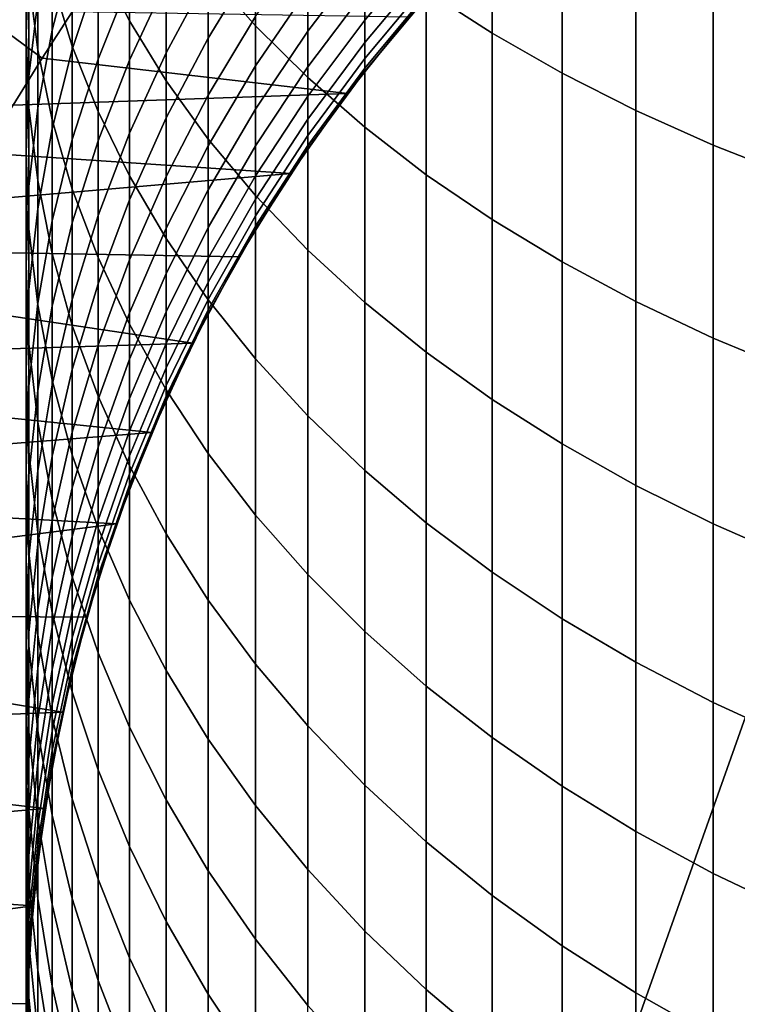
# Model space of a CAD drawing. Header units: metres. Extents: x -109 to 109, y -100 to 58.
# Tile 370 of 642: x -10.29 to -5.67, y -12.49 to -6.15. Entities that reach past the tile are written whole.
import ezdxf

# ---------------------------------------------------------------- set-up
doc = ezdxf.new("R2010")
doc.units = ezdxf.units.M
doc.layers.add('solid_21_062_100_XXX', color=7, linetype='CONTINUOUS')

msp = doc.modelspace()

# ---------------------------------------------------------------- linework, layer by layer
at = {"layer": 'solid_21_062_100_XXX'}
for points in [[(-23.175426, -0.972689, -20.220478), (-2.212826, -1.049087, -20.43038), (-9.679617, -22.091299, -20.355614), (-17.148014, -22.086779, -20.280832)], [(-2.212826, -1.049087, -20.43038), (-2.212831, -11.565833, -20.43038), (-9.679617, -22.091299, -20.355614)], [(-9.583917, -5.114296, 201.247864), (-9.785889, -4.738448, 200.799194), (-9.785889, -5.758689, 199.90593), (-9.583917, -6.153769, 200.337753)], [(-8.771758, -5.050343, 203.435928), (-9.075924, -4.722411, 203.007782), (-9.075924, -5.839101, 202.113113), (-8.771758, -6.185414, 202.52652)], [(-7.247845, -4.990868, 205.889282), (-7.672235, -4.732617, 205.519745), (-7.672235, -5.958977, 204.622223), (-7.247845, -6.233117, 204.980133)], [(-10.25, -5.430554, 195.92836), (-10.231299, -4.97456, 195.509933), (-10.231299, -5.763631, 194.611404), (-10.25, -6.23746, 195.009521)], [(-9.952153, -5.356099, 199.465881), (-10.082104, -4.947466, 199.019226), (-10.082104, -5.889789, 198.11853), (-9.952153, -6.317534, 198.546906)], [(-6.797007, -5.23397, 206.237152), (-7.247845, -4.990868, 205.889282), (-7.247845, -6.233117, 204.980133), (-6.797007, -6.491176, 205.317062)], [(-10.175266, -5.457281, 197.685379), (-10.231299, -5.021587, 197.249039), (-10.231299, -5.886548, 196.346786), (-10.175266, -6.340878, 196.763687)], [(-10.082104, -5.538353, 192.930664), (-9.952153, -5.058305, 192.561844), (-9.952153, -5.718574, 191.66246), (-10.082104, -6.214268, 192.009979)], [(-8.435585, -5.366509, 203.848709), (-8.771758, -5.050343, 203.435928), (-8.771758, -6.185414, 202.52652), (-8.435585, -6.519302, 202.92511)], [(-9.346973, -5.481627, 201.686371), (-9.583917, -5.114296, 201.247864), (-9.583917, -6.153769, 200.337753), (-9.346973, -6.539896, 200.759811)], [(-9.952153, -5.718574, 191.66246), (-9.785889, -5.230209, 191.320099), (-9.785889, -5.836095, 190.414398), (-9.952153, -6.338943, 190.735107)], [(-6.321368, -5.461035, 206.562073), (-6.797007, -5.23397, 206.237152), (-6.797007, -6.491176, 205.317062), (-6.321368, -6.732211, 205.631744)], [(-10.231299, -5.763631, 194.611404), (-10.175266, -5.291532, 194.214737), (-10.175266, -6.023748, 193.303589), (-10.231299, -6.512717, 193.67926)], [(-9.785889, -5.758689, 199.90593), (-9.952153, -5.356099, 199.465881), (-9.952153, -6.317534, 198.546906), (-9.785889, -6.738954, 198.968964)], [(-9.785889, -5.836095, 190.414398), (-9.583917, -5.342628, 190.099655), (-9.583917, -5.895119, 189.190201), (-9.785889, -6.401858, 189.483093)], [(-9.075924, -5.855642, 186.825912), (-8.771758, -5.36696, 186.597794), (-8.771758, -5.766526, 185.690628), (-9.075924, -6.264702, 185.897186)], [(-8.06863, -5.669755, 204.244629), (-8.435585, -5.366509, 203.848709), (-8.435585, -6.519302, 202.92511), (-8.06863, -6.839546, 203.307404)], [(-10.231299, -5.886548, 196.346786), (-10.25, -5.430554, 195.92836), (-10.25, -6.23746, 195.009521), (-10.231299, -6.711289, 195.407639)], [(-9.583917, -5.895119, 189.190201), (-9.346973, -5.399863, 188.903961), (-9.346973, -5.900091, 187.993149), (-9.583917, -6.407374, 188.257507)], [(-9.346973, -5.900091, 187.993149), (-9.075924, -5.406421, 187.735886), (-9.075924, -5.855642, 186.825912), (-9.346973, -6.360075, 187.061371)], [(-11.35683, -5.501204, 45.097431), (-11.755091, -6.161638, 45.097431), (-10.3325, -6.697587, 46.597431), (-10.147083, -6.394016, 46.597431)], [(-11.35683, -5.501204, 45.097431), (-10.147083, -6.394016, 46.597431), (-9.952835, -6.096189, 46.597431)], [(-10.082104, -5.889789, 198.11853), (-10.175266, -5.457281, 197.685379), (-10.175266, -6.340878, 196.763687), (-10.082104, -6.791886, 197.177551)], [(-9.075924, -5.839101, 202.113113), (-9.346973, -5.481627, 201.686371), (-9.346973, -6.539896, 200.759811), (-9.075924, -6.915662, 201.170532)], [(-8.435585, -5.949155, 183.671829), (-8.06863, -5.473571, 183.521729), (-8.06863, -5.738726, 182.612839), (-8.435585, -6.220409, 182.74202)], [(-8.06863, -5.963942, 181.693237), (-7.672235, -5.499596, 181.59021), (-7.672235, -5.680389, 180.682022), (-8.06863, -6.148791, 180.764679)], [(-5.822664, -5.671236, 206.862854), (-6.321368, -5.461035, 206.562073), (-6.321368, -6.732211, 205.631744), (-5.822664, -6.955345, 205.923065)], [(-10.175266, -6.023748, 193.303589), (-10.082104, -5.538353, 192.930664), (-10.082104, -6.214268, 192.009979), (-10.175266, -6.715483, 192.361343)], [(-8.771758, -6.126101, 184.766876), (-8.435585, -5.637562, 184.588898), (-8.435585, -5.949155, 183.671829), (-8.771758, -6.445, 183.828308)], [(-7.672235, -5.958977, 204.622223), (-8.06863, -5.669755, 204.244629), (-8.06863, -6.839546, 203.307404), (-7.672235, -7.144979, 203.672012)], [(-8.06863, -6.148791, 180.764679), (-7.672235, -5.680389, 180.682022), (-7.672235, -5.821357, 179.766815), (-8.06863, -6.292921, 179.828934)], [(-5.302712, -5.863805, 207.138412), (-5.822664, -5.671236, 206.862854), (-5.822664, -6.955345, 205.923065), (-5.302712, -7.159761, 206.189957)], [(-10.25, -6.23746, 195.009521), (-10.231299, -5.763631, 194.611404), (-10.231299, -6.512717, 193.67926), (-10.25, -7.003477, 194.05632)], [(-10.082104, -6.214268, 192.009979), (-9.952153, -5.718574, 191.66246), (-9.952153, -6.338943, 190.735107), (-10.082104, -6.849338, 191.060638)], [(-9.583917, -6.153769, 200.337753), (-9.785889, -5.758689, 199.90593), (-9.785889, -6.738954, 198.968964), (-9.583917, -7.152512, 199.383133)], [(-9.075924, -6.264702, 185.897186), (-8.771758, -5.766526, 185.690628), (-8.771758, -6.126101, 184.766876), (-9.075924, -6.632822, 184.951477)], [(-8.435585, -6.220409, 182.74202), (-8.06863, -5.738726, 182.612839), (-8.06863, -5.963942, 181.693237), (-8.435585, -6.450807, 181.80127)], [(-8.06863, -6.292921, 179.828934), (-7.672235, -5.821357, 179.766815), (-7.672235, -5.922228, 178.846313), (-8.06863, -6.396055, 178.887787)], [(-10.175266, -6.340878, 196.763687), (-10.231299, -5.886548, 196.346786), (-10.231299, -6.711289, 195.407639), (-10.175266, -7.183389, 195.804306)], [(-9.952153, -6.317534, 198.546906), (-10.082104, -5.889789, 198.11853), (-10.082104, -6.791886, 197.177551), (-9.952153, -7.237927, 197.586838)], [(-9.952153, -6.338943, 190.735107), (-9.785889, -5.836095, 190.414398), (-9.785889, -6.401858, 189.483093), (-9.952153, -6.91823, 189.781555)], [(-9.785889, -6.401858, 189.483093), (-9.583917, -5.895119, 189.190201), (-9.583917, -6.407374, 188.257507), (-9.785889, -6.926418, 188.527985)], [(-9.346973, -6.360075, 187.061371), (-9.075924, -5.855642, 186.825912), (-9.075924, -6.264702, 185.897186), (-9.346973, -6.778934, 186.110397)], [(-8.771758, -6.185414, 202.52652), (-9.075924, -5.839101, 202.113113), (-9.075924, -6.915662, 201.170532), (-8.771758, -7.279696, 201.568436)], [(-9.583917, -6.407374, 188.257507), (-9.346973, -5.900091, 187.993149), (-9.346973, -6.360075, 187.061371), (-9.583917, -6.878416, 187.303329)], [(-8.771758, -6.445, 183.828308), (-8.435585, -5.949155, 183.671829), (-8.435585, -6.220409, 182.74202), (-8.771758, -6.722614, 182.876709)], [(-8.06863, -6.396055, 178.887787), (-7.672235, -5.922228, 178.846313), (-7.672235, -5.982812, 177.922287), (-8.06863, -6.457998, 177.943039)], [(-7.247845, -6.233117, 204.980133), (-7.672235, -5.958977, 204.622223), (-7.672235, -7.144979, 203.672012), (-7.247845, -7.434485, 204.017624)], [(-10.231299, -6.512717, 193.67926), (-10.175266, -6.023748, 193.303589), (-10.175266, -6.715483, 192.361343), (-10.231299, -7.220389, 192.715317)], [(-8.435585, -6.450807, 181.80127), (-8.06863, -5.963942, 181.693237), (-8.06863, -6.148791, 180.764679), (-8.435585, -6.639908, 180.851349)], [(-7.672235, -6.002993, 176.997437), (-7.783891, -6.131152, 46.597431), (-8.179671, -6.622989, 46.597431), (-8.06863, -6.478631, 176.997437)], [(-8.06863, -6.457998, 177.943039), (-7.672235, -5.982812, 177.922287), (-7.672235, -6.002993, 176.997437), (-8.06863, -6.478631, 176.997437)], [(-8.179671, -6.622989, 46.597431), (-7.783891, -6.131152, 46.597431), (-9.952835, -6.096189, 46.597431), (-10.147083, -6.394016, 46.597431)], [(-9.075924, -6.632822, 184.951477), (-8.771758, -6.126101, 184.766876), (-8.771758, -6.445, 183.828308), (-9.075924, -6.959297, 183.990616)], [(-8.435585, -6.639908, 180.851349), (-8.06863, -6.148791, 180.764679), (-8.06863, -6.292921, 179.828934), (-8.435585, -6.787354, 179.894073)], [(-10.175266, -6.715483, 192.361343), (-10.082104, -6.214268, 192.009979), (-10.082104, -6.849338, 191.060638), (-10.175266, -7.365417, 191.389801)], [(-9.346973, -6.539896, 200.759811), (-9.583917, -6.153769, 200.337753), (-9.583917, -7.152512, 199.383133), (-9.346973, -7.556699, 199.787918)], [(-8.435585, -6.519302, 202.92511), (-8.771758, -6.185414, 202.52652), (-8.771758, -7.279696, 201.568436), (-8.435585, -7.630668, 201.952057)], [(-10.231299, -6.711289, 195.407639), (-10.25, -6.23746, 195.009521), (-10.25, -7.003477, 194.05632), (-10.231299, -7.494237, 194.433365)], [(-9.346973, -6.778934, 186.110397), (-9.075924, -6.264702, 185.897186), (-9.075924, -6.632822, 184.951477), (-9.346973, -7.155872, 185.142044)], [(-8.771758, -6.722614, 182.876709), (-8.435585, -6.220409, 182.74202), (-8.435585, -6.450807, 181.80127), (-8.771758, -6.958413, 181.913895)], [(-6.797007, -6.491176, 205.317062), (-7.247845, -6.233117, 204.980133), (-7.247845, -7.434485, 204.017624), (-6.797007, -7.707008, 204.342941)], [(-10.082104, -6.791886, 197.177551), (-10.175266, -6.340878, 196.763687), (-10.175266, -7.183389, 195.804306), (-10.082104, -7.652037, 196.198074)], [(-10.082104, -6.849338, 191.060638), (-9.952153, -6.338943, 190.735107), (-9.952153, -6.91823, 189.781555), (-10.082104, -7.442352, 190.084488)], [(-9.785889, -6.738954, 198.968964), (-9.952153, -6.317534, 198.546906), (-9.952153, -7.237927, 197.586838), (-9.785889, -7.677373, 197.990082)], [(-8.435585, -6.787354, 179.894073), (-8.06863, -6.292921, 179.828934), (-8.06863, -6.396055, 178.887787), (-8.435585, -6.89286, 178.931274)], [(-8.179671, -6.622989, 46.597431), (-10.147083, -6.394016, 46.597431), (-10.3325, -6.697587, 46.597431)], [(-9.952153, -6.91823, 189.781555), (-9.785889, -6.401858, 189.483093), (-9.785889, -6.926418, 188.527985), (-9.952153, -7.455329, 188.803619)], [(-9.583917, -6.878416, 187.303329), (-9.346973, -6.360075, 187.061371), (-9.346973, -6.778934, 186.110397), (-9.583917, -7.307346, 186.329483)], [(-8.435585, -6.89286, 178.931274), (-8.06863, -6.396055, 178.887787), (-8.06863, -6.457998, 177.943039), (-8.435585, -6.956228, 177.964798)], [(-9.785889, -6.926418, 188.527985), (-9.583917, -6.407374, 188.257507), (-9.583917, -6.878416, 187.303329), (-9.785889, -7.408775, 187.550888)], [(-9.075924, -6.959297, 183.990616), (-8.771758, -6.445, 183.828308), (-8.771758, -6.722614, 182.876709), (-9.075924, -7.243507, 183.016403)], [(-8.771758, -6.958413, 181.913895), (-8.435585, -6.450807, 181.80127), (-8.435585, -6.639908, 180.851349), (-8.771758, -7.151948, 180.941696)], [(-8.435585, -6.956228, 177.964798), (-8.06863, -6.457998, 177.943039), (-8.06863, -6.478631, 176.997437), (-8.435585, -6.977336, 176.997437)], [(-10.25, -7.003477, 194.05632), (-10.231299, -6.512717, 193.67926), (-10.231299, -7.220389, 192.715317), (-10.25, -7.727144, 193.070572)], [(-8.06863, -6.478631, 176.997437), (-8.179671, -6.622989, 46.597431), (-8.544433, -7.138273, 46.597431), (-8.435585, -6.977336, 176.997437)], [(-8.06863, -6.839546, 203.307404), (-8.435585, -6.519302, 202.92511), (-8.435585, -7.630668, 201.952057), (-8.06863, -7.967299, 202.320007)], [(-6.321368, -6.732211, 205.631744), (-6.797007, -6.491176, 205.317062), (-6.797007, -7.707008, 204.342941), (-6.321368, -7.961555, 204.64682)], [(-9.075924, -6.915662, 201.170532), (-9.346973, -6.539896, 200.759811), (-9.346973, -7.556699, 199.787918), (-9.075924, -7.95004, 200.181839)], [(-8.544433, -7.138273, 46.597431), (-8.179671, -6.622989, 46.597431), (-10.3325, -6.697587, 46.597431), (-10.508861, -7.00658, 46.597431)], [(-9.346973, -7.155872, 185.142044), (-9.075924, -6.632822, 184.951477), (-9.075924, -6.959297, 183.990616), (-9.346973, -7.49017, 184.158142)], [(-8.771758, -7.151948, 180.941696), (-8.435585, -6.639908, 180.851349), (-8.435585, -6.787354, 179.894073), (-8.771758, -7.30285, 179.96199)], [(-10.175266, -7.183389, 195.804306), (-10.231299, -6.711289, 195.407639), (-10.231299, -7.494237, 194.433365), (-10.175266, -7.983206, 194.809036)], [(-10.231299, -7.220389, 192.715317), (-10.175266, -6.715483, 192.361343), (-10.175266, -7.365417, 191.389801), (-10.231299, -7.885296, 191.72139)], [(-9.583917, -7.152512, 199.383133), (-9.785889, -6.738954, 198.968964), (-9.785889, -7.677373, 197.990082), (-9.583917, -8.108622, 198.385803)], [(-9.583917, -7.307346, 186.329483), (-9.346973, -6.778934, 186.110397), (-9.346973, -7.155872, 185.142044), (-9.583917, -7.693346, 185.337845)], [(-9.075924, -7.243507, 183.016403), (-8.771758, -6.722614, 182.876709), (-8.771758, -6.958413, 181.913895), (-9.075924, -7.48491, 182.030701)], [(-5.822664, -6.955345, 205.923065), (-6.321368, -6.732211, 205.631744), (-6.321368, -7.961555, 204.64682), (-5.822664, -8.197195, 204.928116)], [(-9.952153, -7.237927, 197.586838), (-10.082104, -6.791886, 197.177551), (-10.082104, -7.652037, 196.198074), (-9.952153, -8.115523, 196.587494)], [(-8.771758, -7.30285, 179.96199), (-8.435585, -6.787354, 179.894073), (-8.435585, -6.89286, 178.931274), (-8.771758, -7.410831, 178.976624)], [(-7.672235, -7.144979, 203.672012), (-8.06863, -6.839546, 203.307404), (-8.06863, -7.967299, 202.320007), (-7.672235, -8.288361, 202.670929)], [(-10.175266, -7.365417, 191.389801), (-10.082104, -6.849338, 191.060638), (-10.082104, -7.442352, 190.084488), (-10.175266, -7.972311, 190.390808)], [(-9.785889, -7.408775, 187.550888), (-9.583917, -6.878416, 187.303329), (-9.583917, -7.307346, 186.329483), (-9.785889, -7.848009, 186.55365)], [(-8.771758, -7.410831, 178.976624), (-8.435585, -6.89286, 178.931274), (-8.435585, -6.956228, 177.964798), (-8.771758, -7.475685, 177.987473)], [(-10.082104, -7.442352, 190.084488), (-9.952153, -6.91823, 189.781555), (-9.952153, -7.455329, 188.803619), (-10.082104, -7.992178, 189.083374)], [(-9.952153, -7.455329, 188.803619), (-9.785889, -6.926418, 188.527985), (-9.785889, -7.408775, 187.550888), (-9.952153, -7.949216, 187.803162)], [(-9.346973, -7.49017, 184.158142), (-9.075924, -6.959297, 183.990616), (-9.075924, -7.243507, 183.016403), (-9.346973, -7.781188, 183.160599)], [(-8.771758, -7.279696, 201.568436), (-9.075924, -6.915662, 201.170532), (-9.075924, -7.95004, 200.181839), (-8.771758, -8.3311, 200.563461)], [(-9.075924, -7.48491, 182.030701), (-8.771758, -6.958413, 181.913895), (-8.771758, -7.151948, 180.941696), (-9.075924, -7.683043, 181.035416)], [(-8.771758, -7.475685, 177.987473), (-8.435585, -6.956228, 177.964798), (-8.435585, -6.977336, 176.997437), (-8.771758, -7.497287, 176.997437)], [(-5.302712, -7.159761, 206.189957), (-5.822664, -6.955345, 205.923065), (-5.822664, -8.197195, 204.928116), (-5.302712, -8.41307, 205.185822)], [(-8.544433, -7.138273, 46.597431), (-10.508861, -7.00658, 46.597431), (-10.675945, -7.320564, 46.597431)], [(-10.231299, -7.494237, 194.433365), (-10.25, -7.003477, 194.05632), (-10.25, -7.727144, 193.070572), (-10.231299, -8.233899, 193.425842)], [(-8.435585, -6.977336, 176.997437), (-8.544433, -7.138273, 46.597431), (-8.87676, -7.675, 46.597431), (-8.771758, -7.497287, 176.997437)], [(-8.87676, -7.675, 46.597431), (-8.544433, -7.138273, 46.597431), (-10.675945, -7.320564, 46.597431), (-10.833561, -7.639185, 46.597431)], [(-9.346973, -7.556699, 199.787918), (-9.583917, -7.152512, 199.383133), (-9.583917, -8.108622, 198.385803), (-9.346973, -8.530097, 198.772552)], [(-9.583917, -7.693346, 185.337845), (-9.346973, -7.155872, 185.142044), (-9.346973, -7.49017, 184.158142), (-9.583917, -8.035681, 184.330307)], [(-9.075924, -7.683043, 181.035416), (-8.771758, -7.151948, 180.941696), (-8.771758, -7.30285, 179.96199), (-9.075924, -7.837531, 180.032425)], [(-7.247845, -7.434485, 204.017624), (-7.672235, -7.144979, 203.672012), (-7.672235, -8.288361, 202.670929), (-7.247845, -8.592681, 203.003555)], [(-10.25, -7.727144, 193.070572), (-10.231299, -7.220389, 192.715317), (-10.231299, -7.885296, 191.72139), (-10.25, -8.40708, 192.054184)], [(-10.082104, -7.652037, 196.198074), (-10.175266, -7.183389, 195.804306), (-10.175266, -7.983206, 194.809036), (-10.082104, -8.4686, 195.181976)], [(-9.785889, -7.677373, 197.990082), (-9.952153, -7.237927, 197.586838), (-9.952153, -8.115523, 196.587494), (-9.785889, -8.572158, 196.971161)], [(-9.346973, -7.781188, 183.160599), (-9.075924, -7.243507, 183.016403), (-9.075924, -7.48491, 182.030701), (-9.346973, -8.028374, 182.151291)], [(-8.435585, -7.630668, 201.952057), (-8.771758, -7.279696, 201.568436), (-8.771758, -8.3311, 200.563461), (-8.435585, -8.698488, 200.931396)], [(-9.785889, -7.848009, 186.55365), (-9.583917, -7.307346, 186.329483), (-9.583917, -7.693346, 185.337845), (-9.785889, -8.243281, 185.538193)], [(-9.075924, -7.837531, 180.032425), (-8.771758, -7.30285, 179.96199), (-8.771758, -7.410831, 178.976624), (-9.075924, -7.948077, 179.023636)], [(-10.231299, -7.885296, 191.72139), (-10.175266, -7.365417, 191.389801), (-10.175266, -7.972311, 190.390808), (-10.231299, -8.506172, 190.699371)], [(-9.952153, -7.949216, 187.803162), (-9.785889, -7.408775, 187.550888), (-9.785889, -7.848009, 186.55365), (-9.952153, -8.39895, 186.782089)], [(-9.075924, -7.948077, 179.023636), (-8.771758, -7.410831, 178.976624), (-8.771758, -7.475685, 177.987473), (-9.075924, -8.014471, 178.011002)], [(-10.175266, -7.972311, 190.390808), (-10.082104, -7.442352, 190.084488), (-10.082104, -7.992178, 189.083374), (-10.175266, -8.535006, 189.366257)], [(-10.082104, -7.992178, 189.083374), (-9.952153, -7.455329, 188.803619), (-9.952153, -7.949216, 187.803162), (-10.082104, -8.497768, 188.059219)], [(-9.075924, -8.014471, 178.011002), (-8.771758, -7.475685, 177.987473), (-8.771758, -7.497287, 176.997437), (-9.075924, -8.036588, 176.997437)], [(-6.797007, -7.707008, 204.342941), (-7.247845, -7.434485, 204.017624), (-7.247845, -8.592681, 203.003555), (-6.797007, -8.879149, 203.316681)], [(-10.175266, -7.983206, 194.809036), (-10.231299, -7.494237, 194.433365), (-10.231299, -8.233899, 193.425842), (-10.175266, -8.738805, 193.7798)], [(-9.583917, -8.035681, 184.330307), (-9.346973, -7.49017, 184.158142), (-9.346973, -7.781188, 183.160599), (-9.583917, -8.333696, 183.308762)], [(-9.346973, -8.028374, 182.151291), (-9.075924, -7.48491, 182.030701), (-9.075924, -7.683043, 181.035416), (-9.346973, -8.231255, 181.132156)], [(-8.771758, -7.497287, 176.997437), (-8.87676, -7.675, 46.597431), (-9.175416, -8.231168, 46.597431), (-9.075924, -8.036588, 176.997437)], [(-9.075924, -7.95004, 200.181839), (-9.346973, -7.556699, 199.787918), (-9.346973, -8.530097, 198.772552), (-9.075924, -8.940263, 199.148926)], [(-9.175416, -8.231168, 46.597431), (-8.87676, -7.675, 46.597431), (-10.833561, -7.639185, 46.597431), (-10.981673, -7.962358, 46.597431)], [(-9.952153, -8.115523, 196.587494), (-10.082104, -7.652037, 196.198074), (-10.082104, -8.4686, 195.181976), (-9.952153, -8.948648, 195.550797)], [(-8.06863, -7.967299, 202.320007), (-8.435585, -7.630668, 201.952057), (-8.435585, -8.698488, 200.931396), (-8.06863, -9.050864, 201.284302)], [(-10.231299, -8.233899, 193.425842), (-10.25, -7.727144, 193.070572), (-10.25, -8.40708, 192.054184), (-10.231299, -8.928864, 192.386978)], [(-9.583917, -8.108622, 198.385803), (-9.785889, -7.677373, 197.990082), (-9.785889, -8.572158, 196.971161), (-9.583917, -9.020272, 197.347687)], [(-9.785889, -8.243281, 185.538193), (-9.583917, -7.693346, 185.337845), (-9.583917, -8.035681, 184.330307), (-9.785889, -8.593839, 184.506454)], [(-9.346973, -8.231255, 181.132156), (-9.075924, -7.683043, 181.035416), (-9.075924, -7.837531, 180.032425), (-9.346973, -8.389443, 180.105133)], [(-6.321368, -7.961555, 204.64682), (-6.797007, -7.707008, 204.342941), (-6.797007, -8.879149, 203.316681), (-6.321368, -9.14672, 203.609146)], [(-9.583917, -8.333696, 183.308762), (-9.346973, -7.781188, 183.160599), (-9.346973, -8.028374, 182.151291), (-9.583917, -8.586824, 182.275192)], [(-9.952153, -8.39895, 186.782089), (-9.785889, -7.848009, 186.55365), (-9.785889, -8.243281, 185.538193), (-9.952153, -8.803671, 185.742355)], [(-9.346973, -8.389443, 180.105133), (-9.075924, -7.837531, 180.032425), (-9.075924, -7.948077, 179.023636), (-9.346973, -8.502638, 179.072189)], [(-10.25, -8.40708, 192.054184), (-10.231299, -7.885296, 191.72139), (-10.231299, -8.506172, 190.699371), (-10.25, -9.041989, 191.009064)], [(-9.175416, -8.231168, 46.597431), (-10.981673, -7.962358, 46.597431), (-11.12027, -8.290061, 46.597431)], [(-10.231299, -8.506172, 190.699371), (-10.175266, -7.972311, 190.390808), (-10.175266, -8.535006, 189.366257), (-10.231299, -9.081832, 189.651215)], [(-10.082104, -8.4686, 195.181976), (-10.175266, -7.983206, 194.809036), (-10.175266, -8.738805, 193.7798), (-10.082104, -9.240019, 194.13118)], [(-10.082104, -8.497768, 188.059219), (-9.952153, -7.949216, 187.803162), (-9.952153, -8.39895, 186.782089), (-10.082104, -8.958159, 187.013947)], [(-9.346973, -8.502638, 179.072189), (-9.075924, -7.948077, 179.023636), (-9.075924, -8.014471, 178.011002), (-9.346973, -8.570622, 178.035278)], [(-8.771758, -8.3311, 200.563461), (-9.075924, -7.95004, 200.181839), (-9.075924, -8.940263, 199.148926), (-8.771758, -9.337622, 199.51355)], [(-7.672235, -8.288361, 202.670929), (-8.06863, -7.967299, 202.320007), (-8.06863, -9.050864, 201.284302), (-7.672235, -9.386942, 201.62088)], [(-5.822664, -8.197195, 204.928116), (-6.321368, -7.961555, 204.64682), (-6.321368, -9.14672, 203.609146), (-5.822664, -9.394419, 203.879883)], [(-10.175266, -8.535006, 189.366257), (-10.082104, -7.992178, 189.083374), (-10.082104, -8.497768, 188.059219), (-10.175266, -9.05243, 188.318115)], [(-9.785889, -8.593839, 184.506454), (-9.583917, -8.035681, 184.330307), (-9.583917, -8.333696, 183.308762), (-9.785889, -8.899014, 183.460373)], [(-9.583917, -8.586824, 182.275192), (-9.346973, -8.028374, 182.151291), (-9.346973, -8.231255, 181.132156), (-9.583917, -8.794582, 181.231567)], [(-9.075924, -8.036588, 176.997437), (-9.175416, -8.231168, 46.597431), (-9.439283, -8.804703, 46.597431), (-9.346973, -8.593268, 176.997437)], [(-9.346973, -8.570622, 178.035278), (-9.075924, -8.014471, 178.011002), (-9.075924, -8.036588, 176.997437), (-9.346973, -8.593268, 176.997437)], [(-9.785889, -8.572158, 196.971161), (-9.952153, -8.115523, 196.587494), (-9.952153, -8.948648, 195.550797), (-9.785889, -9.421599, 195.914154)], [(-9.346973, -8.530097, 198.772552), (-9.583917, -8.108622, 198.385803), (-9.583917, -9.020272, 197.347687), (-9.346973, -9.458233, 197.715668)], [(-9.439283, -8.804703, 46.597431), (-9.175416, -8.231168, 46.597431), (-11.12027, -8.290061, 46.597431), (-11.249048, -8.621623, 46.597431)], [(-10.175266, -8.738805, 193.7798), (-10.231299, -8.233899, 193.425842), (-10.231299, -8.928864, 192.386978), (-10.175266, -9.448743, 192.718567)], [(-9.952153, -8.803671, 185.742355), (-9.785889, -8.243281, 185.538193), (-9.785889, -8.593839, 184.506454), (-9.952153, -9.162609, 184.685944)], [(-9.583917, -8.794582, 181.231567), (-9.346973, -8.231255, 181.132156), (-9.346973, -8.389443, 180.105133), (-9.583917, -8.956573, 180.179855)], [(-5.302712, -8.41307, 205.185822), (-5.822664, -8.197195, 204.928116), (-5.822664, -9.394419, 203.879883), (-5.302712, -9.621339, 204.127914)], [(-7.247845, -8.592681, 203.003555), (-7.672235, -8.288361, 202.670929), (-7.672235, -9.386942, 201.62088), (-7.247845, -9.705495, 201.939896)], [(-9.785889, -8.899014, 183.460373), (-9.583917, -8.333696, 183.308762), (-9.583917, -8.586824, 182.275192), (-9.785889, -9.158222, 182.401978)], [(-8.435585, -8.698488, 200.931396), (-8.771758, -8.3311, 200.563461), (-8.771758, -9.337622, 199.51355), (-8.435585, -9.720725, 199.865097)], [(-10.231299, -8.928864, 192.386978), (-10.25, -8.40708, 192.054184), (-10.25, -9.041989, 191.009064), (-10.231299, -9.577806, 191.318771)], [(-10.082104, -8.958159, 187.013947), (-9.952153, -8.39895, 186.782089), (-9.952153, -8.803671, 185.742355), (-10.082104, -9.372471, 185.949585)], [(-9.583917, -8.956573, 180.179855), (-9.346973, -8.389443, 180.105133), (-9.346973, -8.502638, 179.072189), (-9.583917, -9.07249, 179.12207)], [(-9.952153, -8.948648, 195.550797), (-10.082104, -8.4686, 195.181976), (-10.082104, -9.240019, 194.13118), (-9.952153, -9.735713, 194.478699)], [(-10.25, -9.041989, 191.009064), (-10.231299, -8.506172, 190.699371), (-10.231299, -9.081832, 189.651215), (-10.25, -9.63066, 189.937225)], [(-10.231299, -9.081832, 189.651215), (-10.175266, -8.535006, 189.366257), (-10.175266, -9.05243, 188.318115), (-10.231299, -9.611176, 188.578934)], [(-10.175266, -9.05243, 188.318115), (-10.082104, -8.497768, 188.059219), (-10.082104, -8.958159, 187.013947), (-10.175266, -9.523596, 187.248398)], [(-9.583917, -9.07249, 179.12207), (-9.346973, -8.502638, 179.072189), (-9.346973, -8.570622, 178.035278), (-9.583917, -9.14211, 178.060226)], [(-9.075924, -8.940263, 199.148926), (-9.346973, -8.530097, 198.772552), (-9.346973, -9.458233, 197.715668), (-9.075924, -9.884441, 198.073776)], [(-9.439283, -8.804703, 46.597431), (-11.249048, -8.621623, 46.597431), (-11.36797, -8.956925, 46.597431)], [(-9.952153, -9.162609, 184.685944), (-9.785889, -8.593839, 184.506454), (-9.785889, -8.899014, 183.460373), (-9.952153, -9.475078, 183.614868)], [(-9.583917, -9.020272, 197.347687), (-9.785889, -8.572158, 196.971161), (-9.785889, -9.421599, 195.914154), (-9.583917, -9.885726, 196.270737)], [(-9.785889, -9.158222, 182.401978), (-9.583917, -8.586824, 182.275192), (-9.583917, -8.794582, 181.231567), (-9.785889, -9.370971, 181.333267)], [(-9.346973, -8.593268, 176.997437), (-9.439283, -8.804703, 46.597431), (-9.667337, -9.393377, 46.597431), (-9.583917, -9.1653, 176.997437)], [(-9.583917, -9.14211, 178.060226), (-9.346973, -8.570622, 178.035278), (-9.346973, -8.593268, 176.997437), (-9.583917, -9.1653, 176.997437)], [(-6.797007, -8.879149, 203.316681), (-7.247845, -8.592681, 203.003555), (-7.247845, -9.705495, 201.939896), (-6.797007, -10.005363, 202.240219)], [(-10.082104, -9.240019, 194.13118), (-10.175266, -8.738805, 193.7798), (-10.175266, -9.448743, 192.718567), (-10.082104, -9.964822, 193.047714)], [(-8.06863, -9.050864, 201.284302), (-8.435585, -8.698488, 200.931396), (-8.435585, -9.720725, 199.865097), (-8.06863, -10.088173, 200.202271)], [(-9.667337, -9.393377, 46.597431), (-9.439283, -8.804703, 46.597431), (-11.36797, -8.956925, 46.597431), (-11.476815, -9.295321, 46.597431)], [(-10.082104, -9.372471, 185.949585), (-9.952153, -8.803671, 185.742355), (-9.952153, -9.162609, 184.685944), (-10.082104, -9.739914, 184.868134)], [(-9.785889, -9.370971, 181.333267), (-9.583917, -8.794582, 181.231567), (-9.583917, -8.956573, 180.179855), (-9.785889, -9.536854, 180.256302)], [(-10.175266, -9.448743, 192.718567), (-10.231299, -8.928864, 192.386978), (-10.231299, -9.577806, 191.318771), (-10.175266, -10.111668, 191.627335)], [(-9.952153, -9.475078, 183.614868), (-9.785889, -8.899014, 183.460373), (-9.785889, -9.158222, 182.401978), (-9.952153, -9.740482, 182.531174)], [(-8.771758, -9.337622, 199.51355), (-9.075924, -8.940263, 199.148926), (-9.075924, -9.884441, 198.073776), (-8.771758, -10.297342, 198.4207)], [(-6.321368, -9.14672, 203.609146), (-6.797007, -8.879149, 203.316681), (-6.797007, -10.005363, 202.240219), (-6.321368, -10.285448, 202.520721)], [(-10.175266, -9.523596, 187.248398), (-10.082104, -8.958159, 187.013947), (-10.082104, -9.372471, 185.949585), (-10.175266, -9.947605, 186.159103)], [(-9.785889, -9.421599, 195.914154), (-9.952153, -8.948648, 195.550797), (-9.952153, -9.735713, 194.478699), (-9.785889, -10.224078, 194.82106)], [(-9.785889, -9.536854, 180.256302), (-9.583917, -8.956573, 180.179855), (-9.583917, -9.07249, 179.12207), (-9.785889, -9.655554, 179.173096)], [(-10.231299, -9.577806, 191.318771), (-10.25, -9.041989, 191.009064), (-10.25, -9.63066, 189.937225), (-10.231299, -10.179488, 190.223236)], [(-10.231299, -9.611176, 188.578934), (-10.175266, -9.05243, 188.318115), (-10.175266, -9.523596, 187.248398), (-10.231299, -10.093198, 187.484558)], [(-9.346973, -9.458233, 197.715668), (-9.583917, -9.020272, 197.347687), (-9.583917, -9.885726, 196.270737), (-9.346973, -10.339336, 196.619247)], [(-7.672235, -9.386942, 201.62088), (-8.06863, -9.050864, 201.284302), (-8.06863, -10.088173, 200.202271), (-7.672235, -10.438626, 200.523849)], [(-10.25, -9.63066, 189.937225), (-10.231299, -9.081832, 189.651215), (-10.231299, -9.611176, 188.578934), (-10.25, -10.171969, 188.840714)], [(-9.785889, -9.655554, 179.173096), (-9.583917, -9.07249, 179.12207), (-9.583917, -9.14211, 178.060226), (-9.785889, -9.726847, 178.085754)], [(-10.082104, -9.739914, 184.868134), (-9.952153, -9.162609, 184.685944), (-9.952153, -9.475078, 183.614868), (-10.082104, -10.059788, 183.771683)], [(-9.952153, -9.740482, 182.531174), (-9.785889, -9.158222, 182.401978), (-9.785889, -9.370971, 181.333267), (-9.952153, -9.958317, 181.43692)], [(-9.583917, -9.1653, 176.997437), (-9.667337, -9.393377, 46.597431), (-9.858707, -9.994938, 46.597431), (-9.785889, -9.750594, 176.997437)], [(-9.785889, -9.726847, 178.085754), (-9.583917, -9.14211, 178.060226), (-9.583917, -9.1653, 176.997437), (-9.785889, -9.750594, 176.997437)], [(-5.822664, -9.394419, 203.879883), (-6.321368, -9.14672, 203.609146), (-6.321368, -10.285448, 202.520721), (-5.822664, -10.544731, 202.78038)], [(-9.952153, -9.735713, 194.478699), (-10.082104, -9.240019, 194.13118), (-10.082104, -9.964822, 193.047714), (-9.952153, -10.475217, 193.37326)], [(-9.667337, -9.393377, 46.597431), (-11.476815, -9.295321, 46.597431), (-11.575585, -9.636802, 46.597431)], [(-10.175266, -9.947605, 186.159103), (-10.082104, -9.372471, 185.949585), (-10.082104, -9.739914, 184.868134), (-10.175266, -10.323648, 185.052353)], [(-9.952153, -9.958317, 181.43692), (-9.785889, -9.370971, 181.333267), (-9.785889, -9.536854, 180.256302), (-9.952153, -10.128165, 180.334198)], [(-8.435585, -9.720725, 199.865097), (-8.771758, -9.337622, 199.51355), (-8.771758, -10.297342, 198.4207), (-8.435585, -10.695429, 198.755173)], [(-9.858707, -9.994938, 46.597431), (-9.667337, -9.393377, 46.597431), (-11.575585, -9.636802, 46.597431), (-11.664258, -9.981322, 46.597431)], [(-9.583917, -9.885726, 196.270737), (-9.785889, -9.421599, 195.914154), (-9.785889, -10.224078, 194.82106), (-9.583917, -10.703333, 195.157043)], [(-7.247845, -9.705495, 201.939896), (-7.672235, -9.386942, 201.62088), (-7.672235, -10.438626, 200.523849), (-7.247845, -10.770806, 200.828659)], [(-5.302712, -9.621339, 204.127914), (-5.822664, -9.394419, 203.879883), (-5.822664, -10.544731, 202.78038), (-5.302712, -10.782266, 203.018265)], [(-10.082104, -9.964822, 193.047714), (-10.175266, -9.448743, 192.718567), (-10.175266, -10.111668, 191.627335), (-10.082104, -10.641626, 191.93364)], [(-10.082104, -10.059788, 183.771683), (-9.952153, -9.475078, 183.614868), (-9.952153, -9.740482, 182.531174), (-10.082104, -10.331482, 182.662292)], [(-9.075924, -9.884441, 198.073776), (-9.346973, -9.458233, 197.715668), (-9.346973, -10.339336, 196.619247), (-9.075924, -10.780774, 196.958405)], [(-10.231299, -10.093198, 187.484558), (-10.175266, -9.523596, 187.248398), (-10.175266, -9.947605, 186.159103), (-10.231299, -10.526976, 186.370178)], [(-9.952153, -10.128165, 180.334198), (-9.785889, -9.536854, 180.256302), (-9.785889, -9.655554, 179.173096), (-9.952153, -10.249703, 179.225113)], [(-10.25, -10.171969, 188.840714), (-10.231299, -9.611176, 188.578934), (-10.231299, -10.093198, 187.484558), (-10.25, -10.664886, 187.721603)], [(-10.231299, -10.179488, 190.223236), (-10.25, -9.63066, 189.937225), (-10.25, -10.171969, 188.840714), (-10.231299, -10.732761, 189.102478)], [(-10.175266, -10.111668, 191.627335), (-10.231299, -9.577806, 191.318771), (-10.231299, -10.179488, 190.223236), (-10.175266, -10.726314, 190.508194)], [(-9.952153, -10.249703, 179.225113), (-9.785889, -9.655554, 179.173096), (-9.785889, -9.726847, 178.085754), (-9.952153, -10.3227, 178.111771)], [(-10.175266, -10.323648, 185.052353), (-10.082104, -9.739914, 184.868134), (-10.082104, -10.059788, 183.771683), (-10.175266, -10.651009, 183.930237)], [(-10.082104, -10.331482, 182.662292), (-9.952153, -9.740482, 182.531174), (-9.952153, -9.958317, 181.43692), (-10.082104, -10.554478, 181.542114)], [(-9.785889, -9.750594, 176.997437), (-9.858707, -9.994938, 46.597431), (-10.012693, -10.607183, 46.597431), (-9.952153, -10.347014, 176.997437)], [(-9.952153, -10.3227, 178.111771), (-9.785889, -9.726847, 178.085754), (-9.785889, -9.750594, 176.997437), (-9.952153, -10.347014, 176.997437)], [(-9.785889, -10.224078, 194.82106), (-9.952153, -9.735713, 194.478699), (-9.952153, -10.475217, 193.37326), (-9.785889, -10.978065, 193.69397)], [(-8.06863, -10.088173, 200.202271), (-8.435585, -9.720725, 199.865097), (-8.435585, -10.695429, 198.755173), (-8.06863, -11.077249, 199.075989)], [(-6.797007, -10.005363, 202.240219), (-7.247845, -9.705495, 201.939896), (-7.247845, -10.770806, 200.828659), (-6.797007, -11.083499, 201.115601)], [(-9.346973, -10.339336, 196.619247), (-9.583917, -9.885726, 196.270737), (-9.583917, -10.703333, 195.157043), (-9.346973, -11.171727, 195.485413)], [(-8.771758, -10.297342, 198.4207), (-9.075924, -9.884441, 198.073776), (-9.075924, -10.780774, 196.958405), (-8.771758, -11.208429, 197.286972)], [(-10.231299, -10.526976, 186.370178), (-10.175266, -9.947605, 186.159103), (-10.175266, -10.323648, 185.052353), (-10.231299, -10.911682, 185.23793)], [(-10.012693, -10.607183, 46.597431), (-9.858707, -9.994938, 46.597431), (-11.664258, -9.981322, 46.597431), (-11.742689, -10.328308, 46.597431)], [(-10.082104, -10.554478, 181.542114), (-9.952153, -9.958317, 181.43692), (-9.952153, -10.128165, 180.334198), (-10.082104, -10.728351, 180.413269)], [(-9.952153, -10.475217, 193.37326), (-10.082104, -9.964822, 193.047714), (-10.082104, -10.641626, 191.93364), (-9.952153, -11.165748, 192.236588)], [(-6.321368, -10.285448, 202.520721), (-6.797007, -10.005363, 202.240219), (-6.797007, -11.083499, 201.115601), (-6.321368, -11.375566, 201.383606)], [(-10.175266, -10.651009, 183.930237), (-10.082104, -10.059788, 183.771683), (-10.082104, -10.331482, 182.662292), (-10.175266, -10.929062, 182.794891)], [(-10.25, -10.664886, 187.721603), (-10.231299, -10.093198, 187.484558), (-10.231299, -10.526976, 186.370178), (-10.25, -11.108467, 186.582031)], [(-10.082104, -10.641626, 191.93364), (-10.175266, -10.111668, 191.627335), (-10.175266, -10.726314, 190.508194), (-10.082104, -11.269141, 190.791077)], [(-10.082104, -10.728351, 180.413269), (-9.952153, -10.128165, 180.334198), (-9.952153, -10.249703, 179.225113), (-10.082104, -10.852769, 179.277893)], [(-7.672235, -10.438626, 200.523849), (-8.06863, -10.088173, 200.202271), (-8.06863, -11.077249, 199.075989), (-7.672235, -11.441409, 199.381958)], [(-10.231299, -10.732761, 189.102478), (-10.25, -10.171969, 188.840714), (-10.25, -10.664886, 187.721603), (-10.231299, -11.236572, 187.958633)], [(-10.175266, -10.726314, 190.508194), (-10.231299, -10.179488, 190.223236), (-10.231299, -10.732761, 189.102478), (-10.175266, -11.291508, 189.363297)], [(-10.082104, -10.852769, 179.277893), (-9.952153, -10.249703, 179.225113), (-9.952153, -10.3227, 178.111771), (-10.082104, -10.927495, 178.138184)], [(-9.583917, -10.703333, 195.157043), (-9.785889, -10.224078, 194.82106), (-9.785889, -10.978065, 193.69397), (-9.583917, -11.471532, 194.008713)], [(-10.012693, -10.607183, 46.597431), (-11.742689, -10.328308, 46.597431), (-11.810787, -10.677445, 46.597431)], [(-10.231299, -10.911682, 185.23793), (-10.175266, -10.323648, 185.052353), (-10.175266, -10.651009, 183.930237), (-10.231299, -11.246585, 184.089951)], [(-10.175266, -10.929062, 182.794891), (-10.082104, -10.331482, 182.662292), (-10.082104, -10.554478, 181.542114), (-10.175266, -11.157277, 181.648483)], [(-10.082104, -10.927495, 178.138184), (-9.952153, -10.3227, 178.111771), (-9.952153, -10.347014, 176.997437), (-10.082104, -10.952386, 176.997437)], [(-8.435585, -10.695429, 198.755173), (-8.771758, -10.297342, 198.4207), (-8.771758, -11.208429, 197.286972), (-8.435585, -11.620741, 197.603745)], [(-5.822664, -10.544731, 202.78038), (-6.321368, -10.285448, 202.520721), (-6.321368, -11.375566, 201.383606), (-5.822664, -11.64594, 201.631699)], [(-9.952153, -10.347014, 176.997437), (-10.012693, -10.607183, 46.597431), (-10.128698, -11.227753, 46.597431), (-10.082104, -10.952386, 176.997437)], [(-9.075924, -10.780774, 196.958405), (-9.346973, -10.339336, 196.619247), (-9.346973, -11.171727, 195.485413), (-9.075924, -11.627552, 195.804977)], [(-7.247845, -10.770806, 200.828659), (-7.672235, -10.438626, 200.523849), (-7.672235, -11.441409, 199.381958), (-7.247845, -11.786581, 199.671982)], [(-9.785889, -10.978065, 193.69397), (-9.952153, -10.475217, 193.37326), (-9.952153, -11.165748, 192.236588), (-9.785889, -11.68212, 192.535034)], [(-10.25, -11.108467, 186.582031), (-10.231299, -10.526976, 186.370178), (-10.231299, -10.911682, 185.23793), (-10.25, -11.501869, 185.424179)], [(-10.175266, -11.157277, 181.648483), (-10.082104, -10.554478, 181.542114), (-10.082104, -10.728351, 180.413269), (-10.175266, -11.33522, 180.49321)], [(-5.302712, -10.782266, 203.018265), (-5.822664, -10.544731, 202.78038), (-5.822664, -11.64594, 201.631699), (-5.302712, -11.893634, 201.858994)], [(-10.128698, -11.227753, 46.597431), (-10.012693, -10.607183, 46.597431), (-11.810787, -10.677445, 46.597431), (-11.868486, -11.02826, 46.597431)], [(-10.231299, -11.246585, 184.089951), (-10.175266, -10.651009, 183.930237), (-10.175266, -10.929062, 182.794891), (-10.231299, -11.531044, 182.928452)], [(-9.952153, -11.165748, 192.236588), (-10.082104, -10.641626, 191.93364), (-10.082104, -11.269141, 190.791077), (-9.952153, -11.80599, 191.070847)], [(-10.231299, -11.236572, 187.958633), (-10.25, -10.664886, 187.721603), (-10.25, -11.108467, 186.582031), (-10.231299, -11.68996, 186.793884)], [(-9.346973, -11.171727, 195.485413), (-9.583917, -10.703333, 195.157043), (-9.583917, -11.471532, 194.008713), (-9.346973, -11.953817, 194.316315)], [(-8.06863, -11.077249, 199.075989), (-8.435585, -10.695429, 198.755173), (-8.435585, -11.620741, 197.603745), (-8.06863, -12.016204, 197.907593)], [(-10.175266, -11.291508, 189.363297), (-10.231299, -10.732761, 189.102478), (-10.231299, -11.236572, 187.958633), (-10.175266, -11.806174, 188.194794)], [(-10.082104, -11.269141, 190.791077), (-10.175266, -10.726314, 190.508194), (-10.175266, -11.291508, 189.363297), (-10.082104, -11.846169, 189.622192)], [(-10.175266, -11.33522, 180.49321), (-10.082104, -10.728351, 180.413269), (-10.082104, -10.852769, 179.277893), (-10.175266, -11.46255, 179.331268)], [(-6.797007, -11.083499, 201.115601), (-7.247845, -10.770806, 200.828659), (-7.247845, -11.786581, 199.671982), (-6.797007, -12.111505, 199.944977)], [(-8.771758, -11.208429, 197.286972), (-9.075924, -10.780774, 196.958405), (-9.075924, -11.627552, 195.804977), (-8.771758, -12.069145, 196.114548)], [(-10.175266, -11.46255, 179.331268), (-10.082104, -10.852769, 179.277893), (-10.082104, -10.927495, 178.138184), (-10.175266, -11.539025, 178.164886)], [(-10.25, -11.501869, 185.424179), (-10.231299, -10.911682, 185.23793), (-10.231299, -11.246585, 184.089951), (-10.25, -11.844341, 184.250259)], [(-10.231299, -11.531044, 182.928452), (-10.175266, -10.929062, 182.794891), (-10.175266, -11.157277, 181.648483), (-10.231299, -11.764517, 181.755646)], [(-10.082104, -10.952386, 176.997437), (-10.128698, -11.227753, 46.597431), (-10.206274, -11.85424, 46.597431), (-10.175266, -11.564499, 176.997437)], [(-10.175266, -11.539025, 178.164886), (-10.082104, -10.927495, 178.138184), (-10.082104, -10.952386, 176.997437), (-10.175266, -11.564499, 176.997437)], [(-10.128698, -11.227753, 46.597431), (-11.868486, -11.02826, 46.597431), (-11.915764, -11.380631, 46.597431)], [(-9.583917, -11.471532, 194.008713), (-9.785889, -10.978065, 193.69397), (-9.785889, -11.68212, 192.535034), (-9.583917, -12.188859, 192.827927)], [(-7.672235, -11.441409, 199.381958), (-8.06863, -11.077249, 199.075989), (-8.06863, -12.016204, 197.907593), (-7.672235, -12.393376, 198.197372)], [(-6.321368, -11.375566, 201.383606), (-6.797007, -11.083499, 201.115601), (-6.797007, -12.111505, 199.944977), (-6.321368, -12.414994, 200.199982)], [(-10.231299, -11.68996, 186.793884), (-10.25, -11.108467, 186.582031), (-10.25, -11.501869, 185.424179), (-10.231299, -12.092056, 185.610443)], [(-10.231299, -11.764517, 181.755646), (-10.175266, -11.157277, 181.648483), (-10.175266, -11.33522, 180.49321), (-10.231299, -11.946559, 180.573746)], [(-9.785889, -11.68212, 192.535034), (-9.952153, -11.165748, 192.236588), (-9.952153, -11.80599, 191.070847), (-9.785889, -12.334902, 191.346466)], [(-9.075924, -11.627552, 195.804977), (-9.346973, -11.171727, 195.485413), (-9.346973, -11.953817, 194.316315), (-9.075924, -12.423161, 194.615662)], [(-8.435585, -11.620741, 197.603745), (-8.771758, -11.208429, 197.286972), (-8.771758, -12.069145, 196.114548), (-8.435585, -12.494895, 196.413025)], [(-10.206274, -11.85424, 46.597431), (-10.128698, -11.227753, 46.597431), (-11.915764, -11.380631, 46.597431), (-11.952583, -11.734344, 46.597431)], [(-10.25, -11.844341, 184.250259), (-10.231299, -11.246585, 184.089951), (-10.231299, -11.531044, 182.928452), (-10.25, -12.13523, 183.062515)], [(-10.175266, -11.806174, 188.194794), (-10.231299, -11.236572, 187.958633), (-10.231299, -11.68996, 186.793884), (-10.175266, -12.269329, 187.004959)], [(-9.952153, -11.80599, 191.070847), (-10.082104, -11.269141, 190.791077), (-10.082104, -11.846169, 189.622192), (-9.952153, -12.394722, 189.87825)], [(-10.231299, -11.946559, 180.573746), (-10.175266, -11.33522, 180.49321), (-10.175266, -11.46255, 179.331268), (-10.231299, -12.076823, 179.38504)], [(-10.082104, -11.846169, 189.622192), (-10.175266, -11.291508, 189.363297), (-10.175266, -11.806174, 188.194794), (-10.082104, -12.371611, 188.429245)], [(-5.822664, -11.64594, 201.631699), (-6.321368, -11.375566, 201.383606), (-6.321368, -12.414994, 200.199982), (-5.822664, -12.695943, 200.436035)], [(-10.231299, -12.076823, 179.38504), (-10.175266, -11.46255, 179.331268), (-10.175266, -11.539025, 178.164886), (-10.231299, -12.15506, 178.191772)], [(-9.346973, -11.953817, 194.316315), (-9.583917, -11.471532, 194.008713), (-9.583917, -12.188859, 192.827927), (-9.346973, -12.684115, 193.114182)], [(-7.247845, -11.786581, 199.671982), (-7.672235, -11.441409, 199.381958), (-7.672235, -12.393376, 198.197372), (-7.247845, -12.750882, 198.472031)], [(-10.231299, -12.092056, 185.610443), (-10.25, -11.501869, 185.424179), (-10.25, -11.844341, 184.250259), (-10.231299, -12.442099, 184.410568)], [(-10.25, -12.13523, 183.062515), (-10.231299, -11.531044, 182.928452), (-10.231299, -11.764517, 181.755646), (-10.25, -12.373981, 181.86319)], [(-10.231299, -12.15506, 178.191772), (-10.175266, -11.539025, 178.164886), (-10.175266, -11.564499, 176.997437), (-10.231299, -12.181121, 176.997437)], [(-10.175266, -11.564499, 176.997437), (-10.206274, -11.85424, 46.597431), (-10.245137, -12.484339, 46.597431), (-10.231299, -12.181121, 176.997437)], [(-2.212831, -11.565833, -20.43038), (-2.212831, -22.082581, -20.43038), (-9.679617, -22.091299, -20.355614)], [(-8.771758, -12.069145, 196.114548), (-9.075924, -11.627552, 195.804977), (-9.075924, -12.423161, 194.615662), (-8.771758, -12.87785, 194.90567)], [(-8.06863, -12.016204, 197.907593), (-8.435585, -11.620741, 197.603745), (-8.435585, -12.494895, 196.413025), (-8.06863, -12.903248, 196.69931)], [(-5.302712, -11.893634, 201.858994), (-5.822664, -11.64594, 201.631699), (-5.822664, -12.695943, 200.436035), (-5.302712, -12.953325, 200.652298)], [(-10.175266, -12.269329, 187.004959), (-10.231299, -11.68996, 186.793884), (-10.231299, -12.092056, 185.610443), (-10.175266, -12.68009, 185.796021)], [(-9.583917, -12.188859, 192.827927), (-9.785889, -11.68212, 192.535034), (-9.785889, -12.334902, 191.346466), (-9.583917, -12.853946, 191.616959)], [(-10.206274, -11.85424, 46.597431), (-11.952583, -11.734344, 46.597431), (-11.97893, -12.089231, 46.597431)], [(-10.25, -12.373981, 181.86319), (-10.231299, -11.764517, 181.755646), (-10.231299, -11.946559, 180.573746), (-10.25, -12.560137, 180.654587)], [(-6.797007, -12.111505, 199.944977), (-7.247845, -11.786581, 199.671982), (-7.247845, -12.750882, 198.472031), (-6.797007, -13.087416, 198.730591)], [(-10.245137, -12.484339, 46.597431), (-10.206274, -11.85424, 46.597431), (-11.97893, -12.089231, 46.597431), (-11.994732, -12.4444, 46.597431)], [(-10.231299, -12.442099, 184.410568), (-10.25, -11.844341, 184.250259), (-10.25, -12.13523, 183.062515), (-10.231299, -12.739416, 183.196564)], [(-10.082104, -12.371611, 188.429245), (-10.175266, -11.806174, 188.194794), (-10.175266, -12.269329, 187.004959), (-10.082104, -12.844463, 187.214478)], [(-9.952153, -12.394722, 189.87825), (-10.082104, -11.846169, 189.622192), (-10.082104, -12.371611, 188.429245), (-9.952153, -12.93082, 188.661102)], [(-9.785889, -12.334902, 191.346466), (-9.952153, -11.80599, 191.070847), (-9.952153, -12.394722, 189.87825), (-9.785889, -12.935163, 190.130524)], [(-10.25, -12.560137, 180.654587), (-10.231299, -11.946559, 180.573746), (-10.231299, -12.076823, 179.38504), (-10.25, -12.693345, 179.439011)], [(-9.075924, -12.423161, 194.615662), (-9.346973, -11.953817, 194.316315), (-9.346973, -12.684115, 193.114182), (-9.075924, -13.166081, 193.392761)], [(-7.672235, -12.393376, 198.197372), (-8.06863, -12.016204, 197.907593), (-8.06863, -12.903248, 196.69931), (-7.672235, -13.292714, 196.972336)], [(-10.25, -12.693345, 179.439011), (-10.231299, -12.076823, 179.38504), (-10.231299, -12.15506, 178.191772), (-10.25, -12.77335, 178.218781)], [(-10.175266, -12.68009, 185.796021), (-10.231299, -12.092056, 185.610443), (-10.231299, -12.442099, 184.410568), (-10.175266, -13.037674, 184.570297)], [(-8.435585, -12.494895, 196.413025), (-8.771758, -12.069145, 196.114548), (-8.771758, -12.87785, 194.90567), (-8.435585, -13.316226, 195.185272)], [(-6.321368, -12.414994, 200.199982), (-6.797007, -12.111505, 199.944977), (-6.797007, -13.087416, 198.730591), (-6.321368, -13.401751, 198.972092)], [(-10.231299, -12.739416, 183.196564), (-10.25, -12.13523, 183.062515), (-10.25, -12.373981, 181.86319), (-10.231299, -12.983444, 181.970734)], [(-10.25, -12.77335, 178.218781), (-10.231299, -12.15506, 178.191772), (-10.231299, -12.181121, 176.997437), (-10.25, -12.8, 176.997437)], [(-10.231299, -12.181121, 176.997437), (-10.245137, -12.484339, 46.597431), (-10.245137, -13.115662, 46.597431), (-10.25, -12.8, 176.997437)], [(-9.346973, -12.684115, 193.114182), (-9.583917, -12.188859, 192.827927), (-9.583917, -12.853946, 191.616959), (-9.346973, -13.361228, 191.881302)], [(-10.082104, -12.844463, 187.214478), (-10.175266, -12.269329, 187.004959), (-10.175266, -12.68009, 185.796021), (-10.082104, -13.263824, 185.98024)], [(-9.583917, -12.853946, 191.616959), (-9.785889, -12.334902, 191.346466), (-9.785889, -12.935163, 190.130524), (-9.583917, -13.465523, 190.378098)], [(-10.231299, -12.983444, 181.970734), (-10.25, -12.373981, 181.86319), (-10.25, -12.560137, 180.654587), (-10.231299, -13.173715, 180.735428)], [(-9.952153, -12.93082, 188.661102), (-10.082104, -12.371611, 188.429245), (-10.082104, -12.844463, 187.214478), (-9.952153, -13.413263, 187.421707)], [(-9.785889, -12.935163, 190.130524), (-9.952153, -12.394722, 189.87825), (-9.952153, -12.93082, 188.661102), (-9.785889, -13.481762, 188.889542)], [(-8.771758, -12.87785, 194.90567), (-9.075924, -12.423161, 194.615662), (-9.075924, -13.166081, 193.392761), (-8.771758, -13.632999, 193.662628)], [(-7.247845, -12.750882, 198.472031), (-7.672235, -12.393376, 198.197372), (-7.672235, -13.292714, 196.972336), (-7.247845, -13.661871, 197.23114)], [(-5.822664, -12.695943, 200.436035), (-6.321368, -12.414994, 200.199982), (-6.321368, -13.401751, 198.972092), (-5.822664, -13.692738, 199.195663)], [(-10.245137, -13.115662, 46.597431), (-10.245137, -12.484339, 46.597431), (-11.994732, -12.4444, 46.597431), (-12, -12.8, 46.597431)], [(-10.175266, -13.037674, 184.570297), (-10.231299, -12.442099, 184.410568), (-10.231299, -12.739416, 183.196564), (-10.175266, -13.341398, 183.330139)]]:
    msp.add_3dface(points, dxfattribs=at)

doc.saveas('drawing.dxf')
